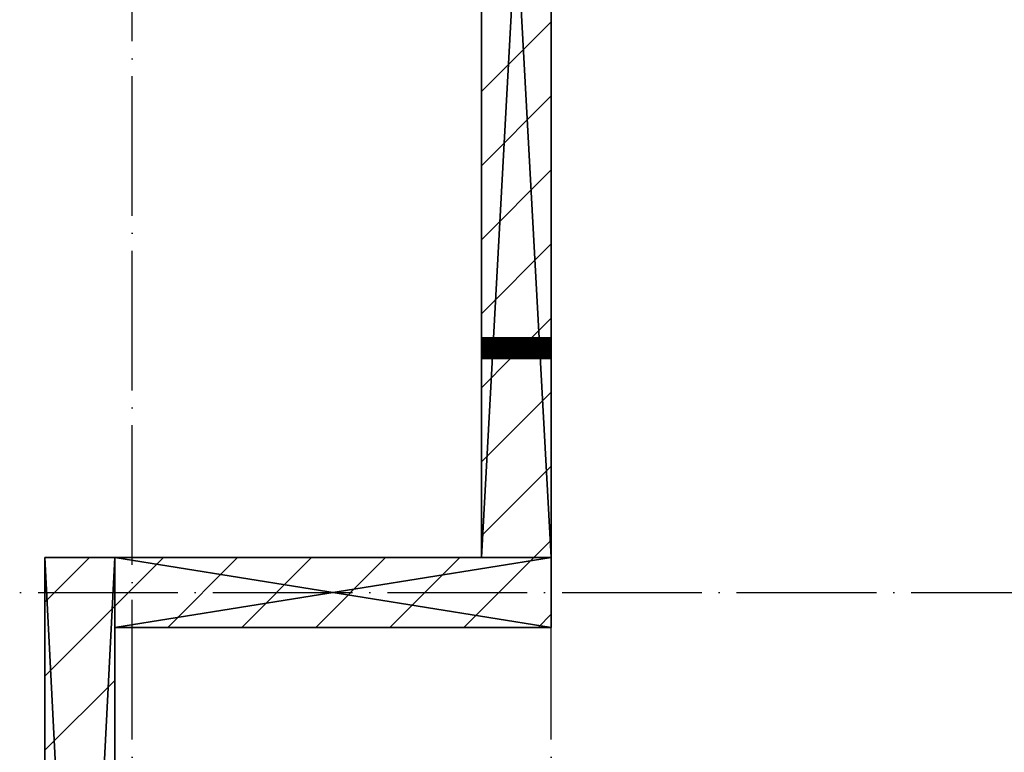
# Model space of a CAD drawing. Header units: millimetres. Extents: x 40580 to 559114, y -343730 to 81020.
# Tile 496 of 656: x 382476 to 385295, y -43739 to -41640. Entities that reach past the tile are written whole.
import ezdxf

# ---------------------------------------------------------------- set-up
doc = ezdxf.new("R2010")
doc.units = ezdxf.units.MM
doc.linetypes.add('______11', pattern=[500, 400, -50, 0, -50])
doc.linetypes.add('______5', pattern=[1100, 800, -100, 100, -100])
for name, color, linetype in [('____________', 7, 'Continuous'), ('___________________', 253, '______5'), ('__________________________', 22, 'Continuous')]:
    doc.layers.add(name, color=color, linetype=linetype)
doc.layers.add('Standard', color=7, linetype='Continuous', lineweight=25)

msp = doc.modelspace()

# ---------------------------------------------------------------- linework, layer by layer
at = {"layer": '____________', "color": 253, "linetype": '______11'}
for p, q in [((383798.1, -41846.1, -3800), (383998.1, -41646.1, -3800)), ((383798.1, -42270.4, -3800), (383998.1, -42070.4, -3800)), ((383941.7, -42551, -3800), (383998.1, -42494.6, -3800)), ((383798.1, -42694.6, -3800), (383881.7, -42611, -3800)), ((382748.1, -43320.4, -3800), (382887.4, -43181, -3800)), ((383111.7, -43381, -3800), (383311.7, -43181, -3800)), ((383535.9, -43381, -3800), (383735.9, -43181, -3800)), ((382548.1, -43520.4, -3800), (382748.1, -43320.4, -3800)), ((383960.2, -43381, -3800), (383998.1, -43343.2, -3800))]:
    msp.add_line(p, q, dxfattribs=at)
at = {"layer": '____________', "color": 253, "linetype": '______5'}
for p, q in [((383798.1, -42058.2, -3800), (383998.1, -41858.2, -3800)), ((383798.1, -42482.5, -3800), (383998.1, -42282.5, -3800)), ((382548.1, -43308.2, -3800), (382675.3, -43181, -3800)), ((382899.6, -43381, -3800), (383099.6, -43181, -3800)), ((383323.8, -43381, -3800), (383523.8, -43181, -3800)), ((383748.1, -43381, -3800), (383948.1, -43181, -3800)), ((382548.1, -43732.5, -3800), (382748.1, -43532.5, -3800))]:
    msp.add_line(p, q, dxfattribs=at)
at = {"layer": '____________', "color": 253, "linetype": '______5', "elevation": -3800}
for points in [[(383798.1, -42906.8), (383998.1, -42706.8), (383998.1, -42706.8)], [(383948.1, -43181), (383998.1, -43131), (383998.1, -43131)]]:
    msp.add_lwpolyline(points, dxfattribs=at)
at = {"layer": '____________', "color": 253, "linetype": '______11', "elevation": -3800}
msp.add_lwpolyline([(383798.1, -43118.9), (383998.1, -42918.9), (383998.1, -42918.9)], dxfattribs=at)
at = {"layer": '___________________', "color": 253, "linetype": '______11'}
for p, q in [((382798.1, -88711, -3800), (382798.1, -38631, -3800)), ((383998.1, -88711, -3800), (383998.1, -38631, -3800)), ((380028.1, -43281, -3800), (397008.1, -43281, -3800))]:
    msp.add_line(p, q, dxfattribs=at)
at = {"layer": '__________________________', "color": 92, "linetype": 'Continuous'}
for p, q in [((383798.1, -42611, -3800), (383798.1, -42551, -3800)), ((383798.1, -42551, -3800), (383998.1, -42551, -3800)), ((383998.1, -42611, -3800), (383798.1, -42551, -3800)), ((383798.1, -42611, -3800), (383998.1, -42551, -3800)), ((383998.1, -42551, -3800), (383998.1, -42611, -3800)), ((383998.1, -42611, -3800), (383798.1, -42611, -3800))]:
    msp.add_line(p, q, dxfattribs=at)
at = {"layer": 'Standard', "color": 3, "linetype": 'Continuous'}
for points in [[(383798.1, -42611, -3800), (383798.1, -42551, -3800), (383998.1, -42611, -3800)], [(383998.1, -42611, -3800), (383798.1, -42551, -3800), (383998.1, -42551, -3800)]]:
    msp.add_solid(points, dxfattribs=at)

# ---------------------------------------------------------------- meshes
at = {"layer": '____________', "color": 7, "linetype": 'Continuous'}
mesh = msp.add_polyface(dxfattribs=at)
corners = [(383798.1, -39531, -7600), (383798.1, -43181, -7600), (383798.1, -43181, -4150), (383798.1, -39531, -4150), (383798.1, -42598.7, -4424.3), (383798.1, -42587.3, -4429.3), (383798.1, -42574.8, -4429.3), (383798.1, -42563.4, -4424.3), (383798.1, -42555.1, -4415), (383798.1, -42551.2, -4403.1), (383798.1, -42552.5, -4390.7), (383798.1, -42558.7, -4379.9), (383798.1, -42568.8, -4372.6), (383798.1, -42581, -4370), (383798.1, -42593.2, -4372.6), (383798.1, -42603.3, -4379.9), (383798.1, -42609.6, -4390.7), (383798.1, -42610.9, -4403.1), (383798.1, -42607, -4415)]
mesh.append_faces([[corners[k] for k in face] for face in [(8, 3, 1)]], dxfattribs={"vtx0": -1, "vtx1": -1, "vtx2": -1, "color": 7})
mesh.append_faces([[corners[k] for k in face] for face in [(12, 2, 3)]], dxfattribs={"vtx0": -1, "vtx2": -1, "color": 7})
mesh.append_faces([[corners[k] for k in face] for face in [(1, 2, 4), (4, 5, 1), (5, 6, 1), (6, 7, 1), (7, 8, 1), (8, 9, 3), (9, 10, 3), (10, 11, 3), (11, 12, 3), (12, 13, 2), (13, 14, 2), (14, 15, 2), (15, 16, 2), (16, 17, 2), (17, 18, 2), (18, 4, 2)]], dxfattribs={"vtx1": -1, "vtx2": -1, "color": 7})
mesh.append_faces([[corners[k] for k in face] for face in [(3, 0, 1)]], dxfattribs={"vtx2": -1, "color": 7})
mesh = msp.add_polyface(dxfattribs=at)
corners = [(383998.1, -43181, -7600), (383798.1, -43181, -7600), (383798.1, -39531, -7600), (383998.1, -39531, -7600)]
mesh.append_faces([[corners[k] for k in face] for face in [(1, 2, 0)]], dxfattribs={"vtx1": -1, "color": 7})
mesh.append_faces([[corners[k] for k in face] for face in [(2, 3, 0)]], dxfattribs={"vtx2": -1, "color": 7})
mesh = msp.add_polyface(dxfattribs=at)
corners = [(383798.1, -43181, -4150), (383998.1, -43181, -4150), (383998.1, -39531, -4150), (383798.1, -39531, -4150)]
mesh.append_faces([[corners[k] for k in face] for face in [(1, 2, 0)]], dxfattribs={"vtx1": -1, "color": 7})
mesh.append_faces([[corners[k] for k in face] for face in [(2, 3, 0)]], dxfattribs={"vtx2": -1, "color": 7})
mesh = msp.add_polyface(dxfattribs=at)
corners = [(383998.1, -43181, -7600), (383998.1, -39531, -7600), (383998.1, -39531, -4150), (383998.1, -43181, -4150), (383998.1, -42596, -4374), (383998.1, -42584.2, -4370.2), (383998.1, -42571.8, -4371.5), (383998.1, -42561, -4377.7), (383998.1, -42553.6, -4387.8), (383998.1, -42551, -4400), (383998.1, -42553.6, -4412.2), (383998.1, -42561, -4422.3), (383998.1, -42571.8, -4428.5), (383998.1, -42584.2, -4429.8), (383998.1, -42596, -4426), (383998.1, -42605.3, -4417.6), (383998.1, -42610.4, -4406.2), (383998.1, -42610.4, -4393.8), (383998.1, -42605.3, -4382.4)]
mesh.append_faces([[corners[k] for k in face] for face in [(11, 0, 2)]], dxfattribs={"vtx0": -1, "vtx1": -1, "vtx2": -1, "color": 7})
mesh.append_faces([[corners[k] for k in face] for face in [(3, 4, 5), (14, 3, 0)]], dxfattribs={"vtx0": -1, "vtx2": -1, "color": 7})
mesh.append_faces([[corners[k] for k in face] for face in [(5, 6, 3), (2, 3, 6), (6, 7, 2), (7, 8, 2), (8, 9, 2), (9, 10, 2), (10, 11, 2), (11, 12, 0), (12, 13, 0), (13, 14, 0), (14, 15, 3), (15, 16, 3), (16, 17, 3), (17, 18, 3), (18, 4, 3)]], dxfattribs={"vtx1": -1, "vtx2": -1, "color": 7})
mesh.append_faces([[corners[k] for k in face] for face in [(0, 1, 2)]], dxfattribs={"vtx2": -1, "color": 7})
mesh = msp.add_polyface(dxfattribs=at)
corners = [(383998.1, -42551.2, -4403.1), (383998.1, -42551, -4400), (383798.1, -42551, -4400), (383798.1, -42551.2, -4403.1)]
mesh.append_faces([[corners[k] for k in face] for face in [(1, 2, 0)]], dxfattribs={"vtx1": -1, "color": 7})
mesh.append_faces([[corners[k] for k in face] for face in [(2, 3, 0)]], dxfattribs={"vtx2": -1, "color": 7})
mesh = msp.add_polyface(dxfattribs=at)
corners = [(383998.1, -42551, -4400), (383998.1, -42551.2, -4396.9), (383798.1, -42551.2, -4396.9), (383798.1, -42551, -4400)]
mesh.append_faces([[corners[k] for k in face] for face in [(1, 2, 0)]], dxfattribs={"vtx1": -1, "color": 7})
mesh.append_faces([[corners[k] for k in face] for face in [(2, 3, 0)]], dxfattribs={"vtx2": -1, "color": 7})
mesh = msp.add_polyface(dxfattribs=at)
corners = [(383998.1, -42551.7, -4406.2), (383998.1, -42551.2, -4403.1), (383798.1, -42551.2, -4403.1), (383798.1, -42551.7, -4406.2)]
mesh.append_faces([[corners[k] for k in face] for face in [(1, 2, 0)]], dxfattribs={"vtx1": -1, "color": 7})
mesh.append_faces([[corners[k] for k in face] for face in [(2, 3, 0)]], dxfattribs={"vtx2": -1, "color": 7})
mesh = msp.add_polyface(dxfattribs=at)
corners = [(383998.1, -42551.2, -4396.9), (383998.1, -42551.7, -4393.8), (383798.1, -42551.7, -4393.8), (383798.1, -42551.2, -4396.9)]
mesh.append_faces([[corners[k] for k in face] for face in [(1, 2, 0)]], dxfattribs={"vtx1": -1, "color": 7})
mesh.append_faces([[corners[k] for k in face] for face in [(2, 3, 0)]], dxfattribs={"vtx2": -1, "color": 7})
mesh = msp.add_polyface(dxfattribs=at)
corners = [(383998.1, -42552.5, -4409.3), (383998.1, -42551.7, -4406.2), (383798.1, -42551.7, -4406.2), (383798.1, -42552.5, -4409.3)]
mesh.append_faces([[corners[k] for k in face] for face in [(1, 2, 0)]], dxfattribs={"vtx1": -1, "color": 7})
mesh.append_faces([[corners[k] for k in face] for face in [(2, 3, 0)]], dxfattribs={"vtx2": -1, "color": 7})
mesh = msp.add_polyface(dxfattribs=at)
corners = [(383998.1, -42551.7, -4393.8), (383998.1, -42552.5, -4390.7), (383798.1, -42552.5, -4390.7), (383798.1, -42551.7, -4393.8)]
mesh.append_faces([[corners[k] for k in face] for face in [(1, 2, 0)]], dxfattribs={"vtx1": -1, "color": 7})
mesh.append_faces([[corners[k] for k in face] for face in [(2, 3, 0)]], dxfattribs={"vtx2": -1, "color": 7})
mesh = msp.add_polyface(dxfattribs=at)
corners = [(383998.1, -42553.6, -4412.2), (383998.1, -42552.5, -4409.3), (383798.1, -42552.5, -4409.3), (383798.1, -42553.6, -4412.2)]
mesh.append_faces([[corners[k] for k in face] for face in [(1, 2, 0)]], dxfattribs={"vtx1": -1, "color": 7})
mesh.append_faces([[corners[k] for k in face] for face in [(2, 3, 0)]], dxfattribs={"vtx2": -1, "color": 7})
mesh = msp.add_polyface(dxfattribs=at)
corners = [(383998.1, -42552.5, -4390.7), (383998.1, -42553.6, -4387.8), (383798.1, -42553.6, -4387.8), (383798.1, -42552.5, -4390.7)]
mesh.append_faces([[corners[k] for k in face] for face in [(1, 2, 0)]], dxfattribs={"vtx1": -1, "color": 7})
mesh.append_faces([[corners[k] for k in face] for face in [(2, 3, 0)]], dxfattribs={"vtx2": -1, "color": 7})
mesh = msp.add_polyface(dxfattribs=at)
corners = [(383998.1, -42555.1, -4415), (383998.1, -42553.6, -4412.2), (383798.1, -42553.6, -4412.2), (383798.1, -42555.1, -4415)]
mesh.append_faces([[corners[k] for k in face] for face in [(1, 2, 0)]], dxfattribs={"vtx1": -1, "color": 7})
mesh.append_faces([[corners[k] for k in face] for face in [(2, 3, 0)]], dxfattribs={"vtx2": -1, "color": 7})
mesh = msp.add_polyface(dxfattribs=at)
corners = [(383998.1, -42553.6, -4387.8), (383998.1, -42555.1, -4385), (383798.1, -42555.1, -4385), (383798.1, -42553.6, -4387.8)]
mesh.append_faces([[corners[k] for k in face] for face in [(1, 2, 0)]], dxfattribs={"vtx1": -1, "color": 7})
mesh.append_faces([[corners[k] for k in face] for face in [(2, 3, 0)]], dxfattribs={"vtx2": -1, "color": 7})
mesh = msp.add_polyface(dxfattribs=at)
corners = [(383998.1, -42556.8, -4417.6), (383998.1, -42555.1, -4415), (383798.1, -42555.1, -4415), (383798.1, -42556.8, -4417.6)]
mesh.append_faces([[corners[k] for k in face] for face in [(1, 2, 0)]], dxfattribs={"vtx1": -1, "color": 7})
mesh.append_faces([[corners[k] for k in face] for face in [(2, 3, 0)]], dxfattribs={"vtx2": -1, "color": 7})
mesh = msp.add_polyface(dxfattribs=at)
corners = [(383998.1, -42555.1, -4385), (383998.1, -42556.8, -4382.4), (383798.1, -42556.8, -4382.4), (383798.1, -42555.1, -4385)]
mesh.append_faces([[corners[k] for k in face] for face in [(1, 2, 0)]], dxfattribs={"vtx1": -1, "color": 7})
mesh.append_faces([[corners[k] for k in face] for face in [(2, 3, 0)]], dxfattribs={"vtx2": -1, "color": 7})
mesh = msp.add_polyface(dxfattribs=at)
corners = [(383998.1, -42558.7, -4420.1), (383998.1, -42556.8, -4417.6), (383798.1, -42556.8, -4417.6), (383798.1, -42558.7, -4420.1)]
mesh.append_faces([[corners[k] for k in face] for face in [(1, 2, 0)]], dxfattribs={"vtx1": -1, "color": 7})
mesh.append_faces([[corners[k] for k in face] for face in [(2, 3, 0)]], dxfattribs={"vtx2": -1, "color": 7})
mesh = msp.add_polyface(dxfattribs=at)
corners = [(383998.1, -42556.8, -4382.4), (383998.1, -42558.7, -4379.9), (383798.1, -42558.7, -4379.9), (383798.1, -42556.8, -4382.4)]
mesh.append_faces([[corners[k] for k in face] for face in [(1, 2, 0)]], dxfattribs={"vtx1": -1, "color": 7})
mesh.append_faces([[corners[k] for k in face] for face in [(2, 3, 0)]], dxfattribs={"vtx2": -1, "color": 7})
mesh = msp.add_polyface(dxfattribs=at)
corners = [(383998.1, -42561, -4422.3), (383998.1, -42558.7, -4420.1), (383798.1, -42558.7, -4420.1), (383798.1, -42561, -4422.3)]
mesh.append_faces([[corners[k] for k in face] for face in [(1, 2, 0)]], dxfattribs={"vtx1": -1, "color": 7})
mesh.append_faces([[corners[k] for k in face] for face in [(2, 3, 0)]], dxfattribs={"vtx2": -1, "color": 7})
mesh = msp.add_polyface(dxfattribs=at)
corners = [(383998.1, -42558.7, -4379.9), (383998.1, -42561, -4377.7), (383798.1, -42561, -4377.7), (383798.1, -42558.7, -4379.9)]
mesh.append_faces([[corners[k] for k in face] for face in [(1, 2, 0)]], dxfattribs={"vtx1": -1, "color": 7})
mesh.append_faces([[corners[k] for k in face] for face in [(2, 3, 0)]], dxfattribs={"vtx2": -1, "color": 7})
mesh = msp.add_polyface(dxfattribs=at)
corners = [(383998.1, -42563.4, -4424.3), (383998.1, -42561, -4422.3), (383798.1, -42561, -4422.3), (383798.1, -42563.4, -4424.3)]
mesh.append_faces([[corners[k] for k in face] for face in [(1, 2, 0)]], dxfattribs={"vtx1": -1, "color": 7})
mesh.append_faces([[corners[k] for k in face] for face in [(2, 3, 0)]], dxfattribs={"vtx2": -1, "color": 7})
mesh = msp.add_polyface(dxfattribs=at)
corners = [(383998.1, -42561, -4377.7), (383998.1, -42563.4, -4375.7), (383798.1, -42563.4, -4375.7), (383798.1, -42561, -4377.7)]
mesh.append_faces([[corners[k] for k in face] for face in [(1, 2, 0)]], dxfattribs={"vtx1": -1, "color": 7})
mesh.append_faces([[corners[k] for k in face] for face in [(2, 3, 0)]], dxfattribs={"vtx2": -1, "color": 7})
mesh = msp.add_polyface(dxfattribs=at)
corners = [(383998.1, -42566, -4426), (383998.1, -42563.4, -4424.3), (383798.1, -42563.4, -4424.3), (383798.1, -42566, -4426)]
mesh.append_faces([[corners[k] for k in face] for face in [(1, 2, 0)]], dxfattribs={"vtx1": -1, "color": 7})
mesh.append_faces([[corners[k] for k in face] for face in [(2, 3, 0)]], dxfattribs={"vtx2": -1, "color": 7})
mesh = msp.add_polyface(dxfattribs=at)
corners = [(383998.1, -42563.4, -4375.7), (383998.1, -42566, -4374), (383798.1, -42566, -4374), (383798.1, -42563.4, -4375.7)]
mesh.append_faces([[corners[k] for k in face] for face in [(1, 2, 0)]], dxfattribs={"vtx1": -1, "color": 7})
mesh.append_faces([[corners[k] for k in face] for face in [(2, 3, 0)]], dxfattribs={"vtx2": -1, "color": 7})
mesh = msp.add_polyface(dxfattribs=at)
corners = [(383998.1, -42568.8, -4427.4), (383998.1, -42566, -4426), (383798.1, -42566, -4426), (383798.1, -42568.8, -4427.4)]
mesh.append_faces([[corners[k] for k in face] for face in [(1, 2, 0)]], dxfattribs={"vtx1": -1, "color": 7})
mesh.append_faces([[corners[k] for k in face] for face in [(2, 3, 0)]], dxfattribs={"vtx2": -1, "color": 7})
mesh = msp.add_polyface(dxfattribs=at)
corners = [(383998.1, -42566, -4374), (383998.1, -42568.8, -4372.6), (383798.1, -42568.8, -4372.6), (383798.1, -42566, -4374)]
mesh.append_faces([[corners[k] for k in face] for face in [(1, 2, 0)]], dxfattribs={"vtx1": -1, "color": 7})
mesh.append_faces([[corners[k] for k in face] for face in [(2, 3, 0)]], dxfattribs={"vtx2": -1, "color": 7})
mesh = msp.add_polyface(dxfattribs=at)
corners = [(383998.1, -42571.8, -4428.5), (383998.1, -42568.8, -4427.4), (383798.1, -42568.8, -4427.4), (383798.1, -42571.8, -4428.5)]
mesh.append_faces([[corners[k] for k in face] for face in [(1, 2, 0)]], dxfattribs={"vtx1": -1, "color": 7})
mesh.append_faces([[corners[k] for k in face] for face in [(2, 3, 0)]], dxfattribs={"vtx2": -1, "color": 7})
mesh = msp.add_polyface(dxfattribs=at)
corners = [(383998.1, -42568.8, -4372.6), (383998.1, -42571.8, -4371.5), (383798.1, -42571.8, -4371.5), (383798.1, -42568.8, -4372.6)]
mesh.append_faces([[corners[k] for k in face] for face in [(1, 2, 0)]], dxfattribs={"vtx1": -1, "color": 7})
mesh.append_faces([[corners[k] for k in face] for face in [(2, 3, 0)]], dxfattribs={"vtx2": -1, "color": 7})
mesh = msp.add_polyface(dxfattribs=at)
corners = [(383998.1, -42574.8, -4429.3), (383998.1, -42571.8, -4428.5), (383798.1, -42571.8, -4428.5), (383798.1, -42574.8, -4429.3)]
mesh.append_faces([[corners[k] for k in face] for face in [(1, 2, 0)]], dxfattribs={"vtx1": -1, "color": 7})
mesh.append_faces([[corners[k] for k in face] for face in [(2, 3, 0)]], dxfattribs={"vtx2": -1, "color": 7})
mesh = msp.add_polyface(dxfattribs=at)
corners = [(383998.1, -42571.8, -4371.5), (383998.1, -42574.8, -4370.7), (383798.1, -42574.8, -4370.7), (383798.1, -42571.8, -4371.5)]
mesh.append_faces([[corners[k] for k in face] for face in [(1, 2, 0)]], dxfattribs={"vtx1": -1, "color": 7})
mesh.append_faces([[corners[k] for k in face] for face in [(2, 3, 0)]], dxfattribs={"vtx2": -1, "color": 7})
mesh = msp.add_polyface(dxfattribs=at)
corners = [(383998.1, -42577.9, -4429.8), (383998.1, -42574.8, -4429.3), (383798.1, -42574.8, -4429.3), (383798.1, -42577.9, -4429.8)]
mesh.append_faces([[corners[k] for k in face] for face in [(1, 2, 0)]], dxfattribs={"vtx1": -1, "color": 7})
mesh.append_faces([[corners[k] for k in face] for face in [(2, 3, 0)]], dxfattribs={"vtx2": -1, "color": 7})
mesh = msp.add_polyface(dxfattribs=at)
corners = [(383998.1, -42574.8, -4370.7), (383998.1, -42577.9, -4370.2), (383798.1, -42577.9, -4370.2), (383798.1, -42574.8, -4370.7)]
mesh.append_faces([[corners[k] for k in face] for face in [(1, 2, 0)]], dxfattribs={"vtx1": -1, "color": 7})
mesh.append_faces([[corners[k] for k in face] for face in [(2, 3, 0)]], dxfattribs={"vtx2": -1, "color": 7})
mesh = msp.add_polyface(dxfattribs=at)
corners = [(383998.1, -42581, -4430), (383998.1, -42577.9, -4429.8), (383798.1, -42577.9, -4429.8), (383798.1, -42581, -4430)]
mesh.append_faces([[corners[k] for k in face] for face in [(1, 2, 0)]], dxfattribs={"vtx1": -1, "color": 7})
mesh.append_faces([[corners[k] for k in face] for face in [(2, 3, 0)]], dxfattribs={"vtx2": -1, "color": 7})
mesh = msp.add_polyface(dxfattribs=at)
corners = [(383998.1, -42577.9, -4370.2), (383998.1, -42581, -4370), (383798.1, -42581, -4370), (383798.1, -42577.9, -4370.2)]
mesh.append_faces([[corners[k] for k in face] for face in [(1, 2, 0)]], dxfattribs={"vtx1": -1, "color": 7})
mesh.append_faces([[corners[k] for k in face] for face in [(2, 3, 0)]], dxfattribs={"vtx2": -1, "color": 7})
mesh = msp.add_polyface(dxfattribs=at)
corners = [(383998.1, -42584.2, -4429.8), (383998.1, -42581, -4430), (383798.1, -42581, -4430), (383798.1, -42584.2, -4429.8)]
mesh.append_faces([[corners[k] for k in face] for face in [(1, 2, 0)]], dxfattribs={"vtx1": -1, "color": 7})
mesh.append_faces([[corners[k] for k in face] for face in [(2, 3, 0)]], dxfattribs={"vtx2": -1, "color": 7})
mesh = msp.add_polyface(dxfattribs=at)
corners = [(383998.1, -42581, -4370), (383998.1, -42584.2, -4370.2), (383798.1, -42584.2, -4370.2), (383798.1, -42581, -4370)]
mesh.append_faces([[corners[k] for k in face] for face in [(1, 2, 0)]], dxfattribs={"vtx1": -1, "color": 7})
mesh.append_faces([[corners[k] for k in face] for face in [(2, 3, 0)]], dxfattribs={"vtx2": -1, "color": 7})
mesh = msp.add_polyface(dxfattribs=at)
corners = [(383998.1, -42587.3, -4429.3), (383998.1, -42584.2, -4429.8), (383798.1, -42584.2, -4429.8), (383798.1, -42587.3, -4429.3)]
mesh.append_faces([[corners[k] for k in face] for face in [(1, 2, 0)]], dxfattribs={"vtx1": -1, "color": 7})
mesh.append_faces([[corners[k] for k in face] for face in [(2, 3, 0)]], dxfattribs={"vtx2": -1, "color": 7})
mesh = msp.add_polyface(dxfattribs=at)
corners = [(383998.1, -42584.2, -4370.2), (383998.1, -42587.3, -4370.7), (383798.1, -42587.3, -4370.7), (383798.1, -42584.2, -4370.2)]
mesh.append_faces([[corners[k] for k in face] for face in [(1, 2, 0)]], dxfattribs={"vtx1": -1, "color": 7})
mesh.append_faces([[corners[k] for k in face] for face in [(2, 3, 0)]], dxfattribs={"vtx2": -1, "color": 7})
mesh = msp.add_polyface(dxfattribs=at)
corners = [(383998.1, -42590.3, -4428.5), (383998.1, -42587.3, -4429.3), (383798.1, -42587.3, -4429.3), (383798.1, -42590.3, -4428.5)]
mesh.append_faces([[corners[k] for k in face] for face in [(1, 2, 0)]], dxfattribs={"vtx1": -1, "color": 7})
mesh.append_faces([[corners[k] for k in face] for face in [(2, 3, 0)]], dxfattribs={"vtx2": -1, "color": 7})
mesh = msp.add_polyface(dxfattribs=at)
corners = [(383998.1, -42587.3, -4370.7), (383998.1, -42590.3, -4371.5), (383798.1, -42590.3, -4371.5), (383798.1, -42587.3, -4370.7)]
mesh.append_faces([[corners[k] for k in face] for face in [(1, 2, 0)]], dxfattribs={"vtx1": -1, "color": 7})
mesh.append_faces([[corners[k] for k in face] for face in [(2, 3, 0)]], dxfattribs={"vtx2": -1, "color": 7})
mesh = msp.add_polyface(dxfattribs=at)
corners = [(383998.1, -42593.2, -4427.4), (383998.1, -42590.3, -4428.5), (383798.1, -42590.3, -4428.5), (383798.1, -42593.2, -4427.4)]
mesh.append_faces([[corners[k] for k in face] for face in [(1, 2, 0)]], dxfattribs={"vtx1": -1, "color": 7})
mesh.append_faces([[corners[k] for k in face] for face in [(2, 3, 0)]], dxfattribs={"vtx2": -1, "color": 7})
mesh = msp.add_polyface(dxfattribs=at)
corners = [(383998.1, -42590.3, -4371.5), (383998.1, -42593.2, -4372.6), (383798.1, -42593.2, -4372.6), (383798.1, -42590.3, -4371.5)]
mesh.append_faces([[corners[k] for k in face] for face in [(1, 2, 0)]], dxfattribs={"vtx1": -1, "color": 7})
mesh.append_faces([[corners[k] for k in face] for face in [(2, 3, 0)]], dxfattribs={"vtx2": -1, "color": 7})
mesh = msp.add_polyface(dxfattribs=at)
corners = [(383998.1, -42596, -4426), (383998.1, -42593.2, -4427.4), (383798.1, -42593.2, -4427.4), (383798.1, -42596, -4426)]
mesh.append_faces([[corners[k] for k in face] for face in [(1, 2, 0)]], dxfattribs={"vtx1": -1, "color": 7})
mesh.append_faces([[corners[k] for k in face] for face in [(2, 3, 0)]], dxfattribs={"vtx2": -1, "color": 7})
mesh = msp.add_polyface(dxfattribs=at)
corners = [(383998.1, -42593.2, -4372.6), (383998.1, -42596, -4374), (383798.1, -42596, -4374), (383798.1, -42593.2, -4372.6)]
mesh.append_faces([[corners[k] for k in face] for face in [(1, 2, 0)]], dxfattribs={"vtx1": -1, "color": 7})
mesh.append_faces([[corners[k] for k in face] for face in [(2, 3, 0)]], dxfattribs={"vtx2": -1, "color": 7})
mesh = msp.add_polyface(dxfattribs=at)
corners = [(383998.1, -42598.7, -4424.3), (383998.1, -42596, -4426), (383798.1, -42596, -4426), (383798.1, -42598.7, -4424.3)]
mesh.append_faces([[corners[k] for k in face] for face in [(1, 2, 0)]], dxfattribs={"vtx1": -1, "color": 7})
mesh.append_faces([[corners[k] for k in face] for face in [(2, 3, 0)]], dxfattribs={"vtx2": -1, "color": 7})
mesh = msp.add_polyface(dxfattribs=at)
corners = [(383998.1, -42596, -4374), (383998.1, -42598.7, -4375.7), (383798.1, -42598.7, -4375.7), (383798.1, -42596, -4374)]
mesh.append_faces([[corners[k] for k in face] for face in [(1, 2, 0)]], dxfattribs={"vtx1": -1, "color": 7})
mesh.append_faces([[corners[k] for k in face] for face in [(2, 3, 0)]], dxfattribs={"vtx2": -1, "color": 7})
mesh = msp.add_polyface(dxfattribs=at)
corners = [(383998.1, -42601.1, -4422.3), (383998.1, -42598.7, -4424.3), (383798.1, -42598.7, -4424.3), (383798.1, -42601.1, -4422.3)]
mesh.append_faces([[corners[k] for k in face] for face in [(1, 2, 0)]], dxfattribs={"vtx1": -1, "color": 7})
mesh.append_faces([[corners[k] for k in face] for face in [(2, 3, 0)]], dxfattribs={"vtx2": -1, "color": 7})
mesh = msp.add_polyface(dxfattribs=at)
corners = [(383998.1, -42598.7, -4375.7), (383998.1, -42601.1, -4377.7), (383798.1, -42601.1, -4377.7), (383798.1, -42598.7, -4375.7)]
mesh.append_faces([[corners[k] for k in face] for face in [(1, 2, 0)]], dxfattribs={"vtx1": -1, "color": 7})
mesh.append_faces([[corners[k] for k in face] for face in [(2, 3, 0)]], dxfattribs={"vtx2": -1, "color": 7})
mesh = msp.add_polyface(dxfattribs=at)
corners = [(383998.1, -42603.3, -4420.1), (383998.1, -42601.1, -4422.3), (383798.1, -42601.1, -4422.3), (383798.1, -42603.3, -4420.1)]
mesh.append_faces([[corners[k] for k in face] for face in [(1, 2, 0)]], dxfattribs={"vtx1": -1, "color": 7})
mesh.append_faces([[corners[k] for k in face] for face in [(2, 3, 0)]], dxfattribs={"vtx2": -1, "color": 7})
mesh = msp.add_polyface(dxfattribs=at)
corners = [(383998.1, -42601.1, -4377.7), (383998.1, -42603.3, -4379.9), (383798.1, -42603.3, -4379.9), (383798.1, -42601.1, -4377.7)]
mesh.append_faces([[corners[k] for k in face] for face in [(1, 2, 0)]], dxfattribs={"vtx1": -1, "color": 7})
mesh.append_faces([[corners[k] for k in face] for face in [(2, 3, 0)]], dxfattribs={"vtx2": -1, "color": 7})
mesh = msp.add_polyface(dxfattribs=at)
corners = [(383998.1, -42605.3, -4417.6), (383998.1, -42603.3, -4420.1), (383798.1, -42603.3, -4420.1), (383798.1, -42605.3, -4417.6)]
mesh.append_faces([[corners[k] for k in face] for face in [(1, 2, 0)]], dxfattribs={"vtx1": -1, "color": 7})
mesh.append_faces([[corners[k] for k in face] for face in [(2, 3, 0)]], dxfattribs={"vtx2": -1, "color": 7})
mesh = msp.add_polyface(dxfattribs=at)
corners = [(383998.1, -42603.3, -4379.9), (383998.1, -42605.3, -4382.4), (383798.1, -42605.3, -4382.4), (383798.1, -42603.3, -4379.9)]
mesh.append_faces([[corners[k] for k in face] for face in [(1, 2, 0)]], dxfattribs={"vtx1": -1, "color": 7})
mesh.append_faces([[corners[k] for k in face] for face in [(2, 3, 0)]], dxfattribs={"vtx2": -1, "color": 7})
mesh = msp.add_polyface(dxfattribs=at)
corners = [(383998.1, -42607, -4415), (383998.1, -42605.3, -4417.6), (383798.1, -42605.3, -4417.6), (383798.1, -42607, -4415)]
mesh.append_faces([[corners[k] for k in face] for face in [(1, 2, 0)]], dxfattribs={"vtx1": -1, "color": 7})
mesh.append_faces([[corners[k] for k in face] for face in [(2, 3, 0)]], dxfattribs={"vtx2": -1, "color": 7})
mesh = msp.add_polyface(dxfattribs=at)
corners = [(383998.1, -42605.3, -4382.4), (383998.1, -42607, -4385), (383798.1, -42607, -4385), (383798.1, -42605.3, -4382.4)]
mesh.append_faces([[corners[k] for k in face] for face in [(1, 2, 0)]], dxfattribs={"vtx1": -1, "color": 7})
mesh.append_faces([[corners[k] for k in face] for face in [(2, 3, 0)]], dxfattribs={"vtx2": -1, "color": 7})
mesh = msp.add_polyface(dxfattribs=at)
corners = [(383998.1, -42608.4, -4412.2), (383998.1, -42607, -4415), (383798.1, -42607, -4415), (383798.1, -42608.4, -4412.2)]
mesh.append_faces([[corners[k] for k in face] for face in [(1, 2, 0)]], dxfattribs={"vtx1": -1, "color": 7})
mesh.append_faces([[corners[k] for k in face] for face in [(2, 3, 0)]], dxfattribs={"vtx2": -1, "color": 7})
mesh = msp.add_polyface(dxfattribs=at)
corners = [(383998.1, -42607, -4385), (383998.1, -42608.4, -4387.8), (383798.1, -42608.4, -4387.8), (383798.1, -42607, -4385)]
mesh.append_faces([[corners[k] for k in face] for face in [(1, 2, 0)]], dxfattribs={"vtx1": -1, "color": 7})
mesh.append_faces([[corners[k] for k in face] for face in [(2, 3, 0)]], dxfattribs={"vtx2": -1, "color": 7})
mesh = msp.add_polyface(dxfattribs=at)
corners = [(383998.1, -42609.6, -4409.3), (383998.1, -42608.4, -4412.2), (383798.1, -42608.4, -4412.2), (383798.1, -42609.6, -4409.3)]
mesh.append_faces([[corners[k] for k in face] for face in [(1, 2, 0)]], dxfattribs={"vtx1": -1, "color": 7})
mesh.append_faces([[corners[k] for k in face] for face in [(2, 3, 0)]], dxfattribs={"vtx2": -1, "color": 7})
mesh = msp.add_polyface(dxfattribs=at)
corners = [(383998.1, -42608.4, -4387.8), (383998.1, -42609.6, -4390.7), (383798.1, -42609.6, -4390.7), (383798.1, -42608.4, -4387.8)]
mesh.append_faces([[corners[k] for k in face] for face in [(1, 2, 0)]], dxfattribs={"vtx1": -1, "color": 7})
mesh.append_faces([[corners[k] for k in face] for face in [(2, 3, 0)]], dxfattribs={"vtx2": -1, "color": 7})
mesh = msp.add_polyface(dxfattribs=at)
corners = [(383998.1, -42610.4, -4406.2), (383998.1, -42609.6, -4409.3), (383798.1, -42609.6, -4409.3), (383798.1, -42610.4, -4406.2)]
mesh.append_faces([[corners[k] for k in face] for face in [(1, 2, 0)]], dxfattribs={"vtx1": -1, "color": 7})
mesh.append_faces([[corners[k] for k in face] for face in [(2, 3, 0)]], dxfattribs={"vtx2": -1, "color": 7})
mesh = msp.add_polyface(dxfattribs=at)
corners = [(383998.1, -42609.6, -4390.7), (383998.1, -42610.4, -4393.8), (383798.1, -42610.4, -4393.8), (383798.1, -42609.6, -4390.7)]
mesh.append_faces([[corners[k] for k in face] for face in [(1, 2, 0)]], dxfattribs={"vtx1": -1, "color": 7})
mesh.append_faces([[corners[k] for k in face] for face in [(2, 3, 0)]], dxfattribs={"vtx2": -1, "color": 7})
mesh = msp.add_polyface(dxfattribs=at)
corners = [(383998.1, -42610.9, -4403.1), (383998.1, -42610.4, -4406.2), (383798.1, -42610.4, -4406.2), (383798.1, -42610.9, -4403.1)]
mesh.append_faces([[corners[k] for k in face] for face in [(1, 2, 0)]], dxfattribs={"vtx1": -1, "color": 7})
mesh.append_faces([[corners[k] for k in face] for face in [(2, 3, 0)]], dxfattribs={"vtx2": -1, "color": 7})
mesh = msp.add_polyface(dxfattribs=at)
corners = [(383998.1, -42610.4, -4393.8), (383998.1, -42610.9, -4396.9), (383798.1, -42610.9, -4396.9), (383798.1, -42610.4, -4393.8)]
mesh.append_faces([[corners[k] for k in face] for face in [(1, 2, 0)]], dxfattribs={"vtx1": -1, "color": 7})
mesh.append_faces([[corners[k] for k in face] for face in [(2, 3, 0)]], dxfattribs={"vtx2": -1, "color": 7})
mesh = msp.add_polyface(dxfattribs=at)
corners = [(383998.1, -42611, -4400), (383998.1, -42610.9, -4403.1), (383798.1, -42610.9, -4403.1), (383798.1, -42611, -4400)]
mesh.append_faces([[corners[k] for k in face] for face in [(1, 2, 0)]], dxfattribs={"vtx1": -1, "color": 7})
mesh.append_faces([[corners[k] for k in face] for face in [(2, 3, 0)]], dxfattribs={"vtx2": -1, "color": 7})
mesh = msp.add_polyface(dxfattribs=at)
corners = [(383998.1, -42610.9, -4396.9), (383998.1, -42611, -4400), (383798.1, -42611, -4400), (383798.1, -42610.9, -4396.9)]
mesh.append_faces([[corners[k] for k in face] for face in [(1, 2, 0)]], dxfattribs={"vtx1": -1, "color": 7})
mesh.append_faces([[corners[k] for k in face] for face in [(2, 3, 0)]], dxfattribs={"vtx2": -1, "color": 7})
mesh = msp.add_polyface(dxfattribs=at)
corners = [(382548.1, -43181, -7600), (382548.1, -47101, -7600), (382548.1, -47101, -4150), (382548.1, -43181, -4150)]
mesh.append_faces([[corners[k] for k in face] for face in [(1, 2, 0)]], dxfattribs={"vtx1": -1, "color": 7})
mesh.append_faces([[corners[k] for k in face] for face in [(2, 3, 0)]], dxfattribs={"vtx2": -1, "color": 7})
mesh = msp.add_polyface(dxfattribs=at)
corners = [(382748.1, -43181, -7600), (382548.1, -43181, -7600), (382548.1, -43181, -4150), (382748.1, -43181, -4150)]
mesh.append_faces([[corners[k] for k in face] for face in [(1, 2, 0)]], dxfattribs={"vtx1": -1, "color": 7})
mesh.append_faces([[corners[k] for k in face] for face in [(2, 3, 0)]], dxfattribs={"vtx2": -1, "color": 7})
mesh = msp.add_polyface(dxfattribs=at)
corners = [(382548.1, -47101, -4150), (382748.1, -47101, -4150), (382748.1, -43181, -4150), (382548.1, -43181, -4150)]
mesh.append_faces([[corners[k] for k in face] for face in [(1, 2, 0)]], dxfattribs={"vtx1": -1, "color": 7})
mesh.append_faces([[corners[k] for k in face] for face in [(2, 3, 0)]], dxfattribs={"vtx2": -1, "color": 7})
mesh = msp.add_polyface(dxfattribs=at)
corners = [(382748.1, -47101, -7600), (382548.1, -47101, -7600), (382548.1, -43181, -7600), (382748.1, -43181, -7600)]
mesh.append_faces([[corners[k] for k in face] for face in [(1, 2, 0)]], dxfattribs={"vtx1": -1, "color": 7})
mesh.append_faces([[corners[k] for k in face] for face in [(2, 3, 0)]], dxfattribs={"vtx2": -1, "color": 7})
mesh = msp.add_polyface(dxfattribs=at)
corners = [(383998.1, -43181, -7600), (382748.1, -43181, -7600), (382748.1, -43181, -4150), (383998.1, -43181, -4150)]
mesh.append_faces([[corners[k] for k in face] for face in [(1, 2, 0)]], dxfattribs={"vtx1": -1, "color": 7})
mesh.append_faces([[corners[k] for k in face] for face in [(2, 3, 0)]], dxfattribs={"vtx2": -1, "color": 7})
mesh = msp.add_polyface(dxfattribs=at)
corners = [(382748.1, -43181, -7600), (382748.1, -43381, -7600), (382748.1, -43381, -4150), (382748.1, -43181, -4150)]
mesh.append_faces([[corners[k] for k in face] for face in [(1, 2, 0)]], dxfattribs={"vtx1": -1, "color": 7})
mesh.append_faces([[corners[k] for k in face] for face in [(2, 3, 0)]], dxfattribs={"vtx2": -1, "color": 7})
mesh = msp.add_polyface(dxfattribs=at)
corners = [(382748.1, -43181, -4150), (382748.1, -43381, -4150), (383998.1, -43381, -4150), (383998.1, -43181, -4150)]
mesh.append_faces([[corners[k] for k in face] for face in [(1, 2, 0)]], dxfattribs={"vtx1": -1, "color": 7})
mesh.append_faces([[corners[k] for k in face] for face in [(2, 3, 0)]], dxfattribs={"vtx2": -1, "color": 7})
mesh = msp.add_polyface(dxfattribs=at)
corners = [(382748.1, -43381, -7600), (382748.1, -43181, -7600), (383998.1, -43181, -7600), (383998.1, -43381, -7600)]
mesh.append_faces([[corners[k] for k in face] for face in [(1, 2, 0)]], dxfattribs={"vtx1": -1, "color": 7})
mesh.append_faces([[corners[k] for k in face] for face in [(2, 3, 0)]], dxfattribs={"vtx2": -1, "color": 7})
mesh = msp.add_polyface(dxfattribs=at)
corners = [(382748.1, -47101, -7600), (382748.1, -43181, -7600), (382748.1, -43181, -4150), (382748.1, -47101, -4150)]
mesh.append_faces([[corners[k] for k in face] for face in [(1, 2, 0)]], dxfattribs={"vtx1": -1, "color": 7})
mesh.append_faces([[corners[k] for k in face] for face in [(2, 3, 0)]], dxfattribs={"vtx2": -1, "color": 7})
mesh = msp.add_polyface(dxfattribs=at)
corners = [(383798.1, -43181, -7600), (383998.1, -43181, -7600), (383998.1, -43181, -4150), (383798.1, -43181, -4150)]
mesh.append_faces([[corners[k] for k in face] for face in [(1, 2, 0)]], dxfattribs={"vtx1": -1, "color": 7})
mesh.append_faces([[corners[k] for k in face] for face in [(2, 3, 0)]], dxfattribs={"vtx2": -1, "color": 7})
mesh = msp.add_polyface(dxfattribs=at)
corners = [(383998.1, -43381, -7600), (383998.1, -43181, -7600), (383998.1, -43181, -4150), (383998.1, -43381, -4150)]
mesh.append_faces([[corners[k] for k in face] for face in [(1, 2, 0)]], dxfattribs={"vtx1": -1, "color": 7})
mesh.append_faces([[corners[k] for k in face] for face in [(2, 3, 0)]], dxfattribs={"vtx2": -1, "color": 7})
mesh = msp.add_polyface(dxfattribs=at)
corners = [(382748.1, -43381, -7600), (383998.1, -43381, -7600), (383998.1, -43381, -4150), (382748.1, -43381, -4150)]
mesh.append_faces([[corners[k] for k in face] for face in [(1, 2, 0)]], dxfattribs={"vtx1": -1, "color": 7})
mesh.append_faces([[corners[k] for k in face] for face in [(2, 3, 0)]], dxfattribs={"vtx2": -1, "color": 7})

doc.saveas('drawing.dxf')
